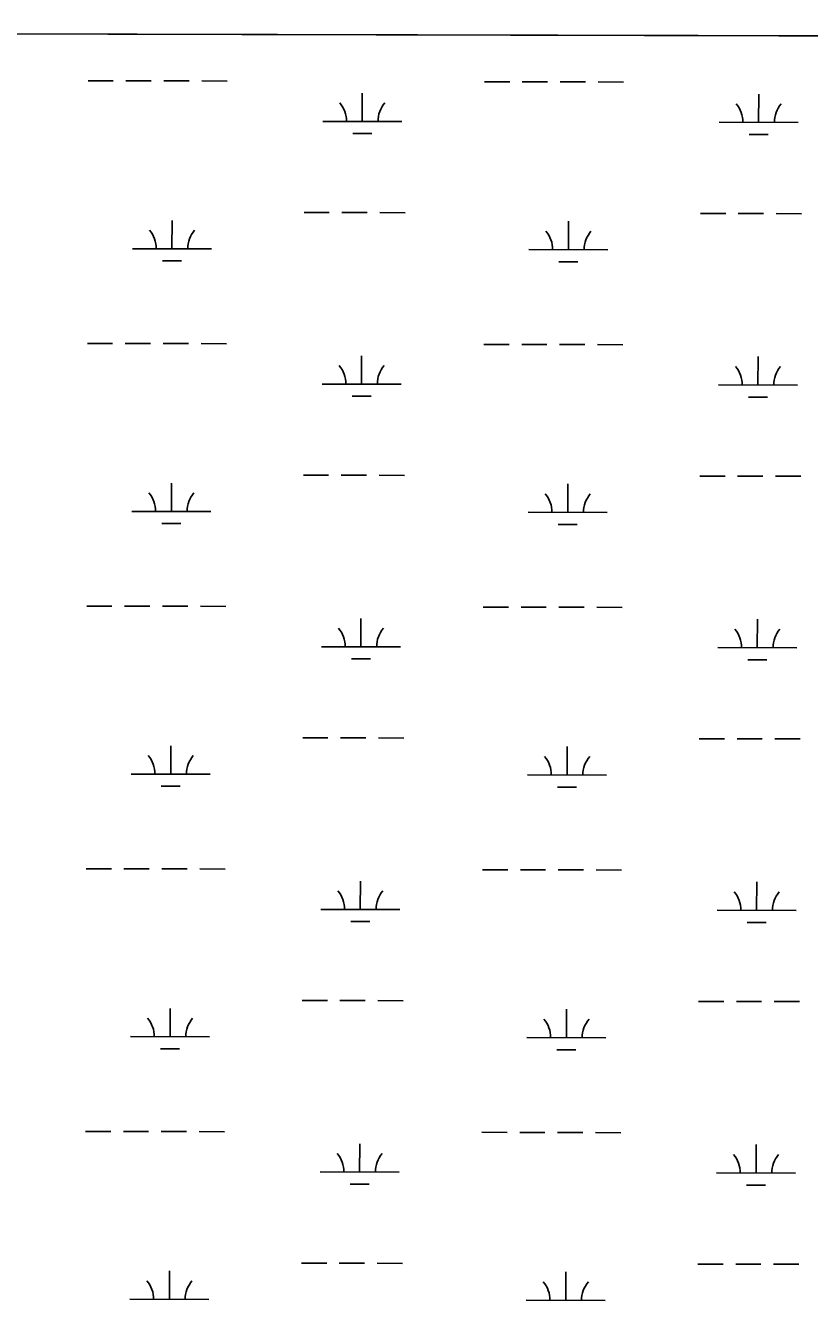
# Model space of a CAD drawing. Extents: x 3172297 to 3210190, y 958463 to 983887.
# Drawn here: x 3192886 to 3193879, y 980465 to 982080 of the extents above; entities that cross this region are included whole.
import ezdxf

# ---------------------------------------------------------------- set-up
doc = ezdxf.new("R2010")
doc.units = 0
doc.layers.add('V-SITE-VEGE', color=7, linetype='Continuous')
doc.layers.add('V-WETL-SWMP', color=7, linetype='Continuous')

msp = doc.modelspace()

# ---------------------------------------------------------------- linework, layer by layer
at = {"layer": 'V-SITE-VEGE'}
msp.add_line((3194349.436848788, 982065.6680047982), (3191409.006, 982072.9385489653), dxfattribs=at)
at = {"layer": 'V-WETL-SWMP'}
for p, q in [((3192965.0325221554, 982010.0385448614), (3192997.0324243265, 982009.9594181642)), ((3193013.032375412, 982009.9198548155), (3193045.032277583, 982009.8407281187)), ((3193061.032228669, 982009.8011647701), (3193093.0321308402, 982009.7220380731)), ((3193109.032081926, 982009.6824747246), (3193141.031984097, 982009.6033480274)), ((3193466.9389877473, 982008.7974722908), (3193498.9388899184, 982008.7183455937)), ((3193514.938841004, 982008.6787822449), (3193546.938743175, 982008.5996555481)), ((3193562.9386942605, 982008.5600921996), (3193594.9385964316, 982008.4809655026)), ((3193610.9385475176, 982008.441402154), (3193642.938449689, 982008.3622754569)), ((3193312.221990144, 981958.43788849), (3193312.311007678, 981994.4377784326)), ((3193814.1284557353, 981957.1968159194), (3193814.2174732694, 981993.1967058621)), ((3193262.222143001, 981958.5615239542), (3193362.2218372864, 981958.3142530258)), ((3193764.1286085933, 981957.3204513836), (3193864.1283028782, 981957.0731804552)), ((3193300.1838704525, 981943.0366081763), (3193324.183797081, 981942.9772631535)), ((3193802.0903360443, 981941.7955356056), (3193826.0902626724, 981941.736190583)), ((3193238.5287847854, 981843.1877580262), (3193270.5286869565, 981843.108631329)), ((3193286.528638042, 981843.0690679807), (3193318.528540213, 981842.9899412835)), ((3193334.5284912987, 981842.9503779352), (3193366.5283934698, 981842.8712512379)), ((3193071.3504876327, 981797.1710006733), (3193071.4395051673, 981833.1708906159)), ((3193573.2569532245, 981795.9299281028), (3193573.345970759, 981831.9298180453)), ((3193740.435250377, 981841.9466854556), (3193772.4351525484, 981841.8675587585)), ((3193788.435103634, 981841.8279954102), (3193820.435005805, 981841.7488687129)), ((3193836.43495689, 981841.7093053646), (3193868.4348590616, 981841.6301786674)), ((3193021.3506404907, 981797.2946361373), (3193121.3503347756, 981797.0473652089)), ((3193523.2571060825, 981796.0535635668), (3193623.2568003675, 981795.8062926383)), ((3193059.3123679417, 981781.7697203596), (3193083.3122945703, 981781.7103753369)), ((3193561.2188335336, 981780.528647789), (3193585.2187601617, 981780.4693027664)), ((3192964.2099135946, 981677.364561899), (3192996.2098157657, 981677.285435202)), ((3193012.2097668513, 981677.2458718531), (3193044.209669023, 981677.1667451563)), ((3193060.2096201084, 981677.1271818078), (3193092.2095222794, 981677.0480551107)), ((3193108.209473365, 981677.0084917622), (3193140.209375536, 981676.9293650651)), ((3193466.1163791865, 981676.1234893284), (3193498.116281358, 981676.0443626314)), ((3193514.1162324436, 981676.0047992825), (3193546.1161346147, 981675.9256725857)), ((3193562.1160857, 981675.8861092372), (3193594.1159878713, 981675.8069825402)), ((3193610.115938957, 981675.7674191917), (3193642.115841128, 981675.6882924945)), ((3193311.399381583, 981625.7639055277), (3193311.4883991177, 981661.7637954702)), ((3193813.3058471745, 981624.5228329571), (3193813.394864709, 981660.5227228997)), ((3193261.3995344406, 981625.8875409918), (3193361.399228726, 981625.6402700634)), ((3193763.3060000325, 981624.6464684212), (3193863.305694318, 981624.3991974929)), ((3193299.361261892, 981610.3626252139), (3193323.36118852, 981610.3032801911)), ((3193801.267727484, 981609.1215526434), (3193825.267654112, 981609.0622076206)), ((3193237.706176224, 981510.5137750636), (3193269.7060783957, 981510.4346483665)), ((3193285.706029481, 981510.3950850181), (3193317.7059316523, 981510.3159583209)), ((3193333.7058827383, 981510.2763949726), (3193365.7057849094, 981510.1972682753)), ((3193739.612641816, 981509.272702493), (3193771.612543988, 981509.1935757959)), ((3193787.612495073, 981509.1540124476), (3193819.612397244, 981509.0748857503)), ((3193835.6123483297, 981509.035322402), (3193867.612250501, 981508.9561957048)), ((3193070.5278790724, 981464.4970177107), (3193070.6168966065, 981500.4969076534)), ((3193572.4343446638, 981463.2559451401), (3193572.523362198, 981499.2558350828)), ((3193020.52803193, 981464.6206531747), (3193120.5277262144, 981464.3733822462)), ((3193522.4344975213, 981463.3795806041), (3193622.4341918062, 981463.1323096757)), ((3193058.489759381, 981449.095737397), (3193082.4896860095, 981449.0363923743)), ((3193560.396224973, 981447.8546648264), (3193584.396151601, 981447.7953198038)), ((3192963.387305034, 981344.6905789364), (3192995.3872072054, 981344.6114522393)), ((3193011.387158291, 981344.5718888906), (3193043.387060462, 981344.4927621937)), ((3193059.3870115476, 981344.4531988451), (3193091.3869137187, 981344.3740721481)), ((3193107.386864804, 981344.3345087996), (3193139.3867669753, 981344.2553821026)), ((3193465.2937706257, 981343.4495063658), (3193497.2936727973, 981343.3703796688)), ((3193513.2936238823, 981343.3308163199), (3193545.293526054, 981343.2516896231)), ((3193561.2934771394, 981343.2121262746), (3193593.2933793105, 981343.1329995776)), ((3193609.293330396, 981343.093436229), (3193641.2932325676, 981343.0143095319)), ((3193310.5767730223, 981293.089922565), (3193310.6657905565, 981329.0898125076)), ((3193812.483238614, 981291.8488499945), (3193812.5722561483, 981327.8487399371)), ((3193260.57692588, 981293.2135580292), (3193360.576620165, 981292.9662871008)), ((3193298.5386533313, 981277.6886422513), (3193322.5385799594, 981277.6292972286)), ((3193762.483391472, 981291.9724854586), (3193862.4830857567, 981291.7252145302)), ((3193800.445118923, 981276.4475696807), (3193824.4450455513, 981276.3882246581)), ((3193069.7052705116, 981131.8230347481), (3193069.7942880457, 981167.8229246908)), ((3193236.883567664, 981177.839792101), (3193268.8834698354, 981177.7606654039)), ((3193284.8834209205, 981177.7211020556), (3193316.8833230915, 981177.6419753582)), ((3193332.8832741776, 981177.60241201), (3193364.8831763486, 981177.5232853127)), ((3193571.611736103, 981130.5819621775), (3193571.7007536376, 981166.5818521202)), ((3193738.7900332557, 981176.5987195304), (3193770.7899354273, 981176.5195928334)), ((3193786.7898865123, 981176.480029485), (3193818.7897886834, 981176.4009027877)), ((3193834.789739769, 981176.3613394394), (3193866.78964194, 981176.2822127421)), ((3193019.7054233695, 981131.9466702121), (3193119.705117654, 981131.6993992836)), ((3193057.66715082, 981116.4217544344), (3193081.6670774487, 981116.3624094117)), ((3193521.611888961, 981130.7055976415), (3193621.611583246, 981130.4583267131)), ((3193559.573616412, 981115.1806818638), (3193583.5735430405, 981115.1213368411)), ((3192962.564696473, 981012.0165959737), (3192994.5645986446, 981011.9374692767)), ((3193010.56454973, 981011.897905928), (3193042.5644519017, 981011.818779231)), ((3193058.5644029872, 981011.7792158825), (3193090.5643051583, 981011.7000891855)), ((3193106.564256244, 981011.660525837), (3193138.564158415, 981011.58139914)), ((3193464.471162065, 981010.7755234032), (3193496.4710642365, 981010.6963967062)), ((3193512.471015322, 981010.6568333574), (3193544.4709174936, 981010.5777066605)), ((3193560.470868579, 981010.538143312), (3193592.47077075, 981010.459016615)), ((3193608.4707218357, 981010.4194532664), (3193640.470624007, 981010.3403265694)), ((3193309.7541644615, 980960.4159396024), (3193309.843181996, 980996.415829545)), ((3193811.6606300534, 980959.1748670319), (3193811.749647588, 980995.1747569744)), ((3193259.7543173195, 980960.5395750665), (3193359.7540116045, 980960.2923041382)), ((3193761.6607829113, 980959.298502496), (3193861.6604771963, 980959.0512315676)), ((3193297.7160447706, 980945.0146592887), (3193321.715971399, 980944.955314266)), ((3193799.622510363, 980943.7735867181), (3193823.622436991, 980943.7142416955)), ((3193236.060959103, 980845.1658091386), (3193268.0608612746, 980845.0866824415)), ((3193284.0608123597, 980845.0471190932), (3193316.060714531, 980844.9679923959)), ((3193332.0606656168, 980844.9284290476), (3193364.0605677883, 980844.8493023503)), ((3193737.967424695, 980843.924736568), (3193769.967326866, 980843.845609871)), ((3193785.967277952, 980843.8060465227), (3193817.967180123, 980843.7269198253)), ((3193833.9671312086, 980843.687356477), (3193865.9670333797, 980843.6082297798)), ((3193068.8826619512, 980799.1490517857), (3193068.9716794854, 980835.1489417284)), ((3193570.7891275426, 980797.9079792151), (3193570.878145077, 980833.9078691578)), ((3193018.8828148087, 980799.2726872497), (3193118.8825090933, 980799.0254163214)), ((3193520.7892804, 980798.0316146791), (3193620.788974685, 980797.7843437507)), ((3193056.84454226, 980783.747771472), (3193080.844468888, 980783.6884264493)), ((3193558.7510078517, 980782.5066989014), (3193582.7509344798, 980782.4473538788)), ((3192961.7420879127, 980679.3426130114), (3192993.741990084, 980679.2634863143)), ((3193009.74194117, 980679.2239229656), (3193041.741843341, 980679.1447962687)), ((3193057.7417944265, 980679.1052329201), (3193089.7416965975, 980679.0261062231)), ((3193105.741647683, 980678.9865428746), (3193137.741549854, 980678.9074161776)), ((3193308.931555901, 980627.74195664), (3193309.0205734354, 980663.7418465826)), ((3193463.6485535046, 980678.1015404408), (3193495.6484556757, 980678.0224137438)), ((3193511.648406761, 980677.982850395), (3193543.6483089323, 980677.9037236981)), ((3193559.6482600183, 980677.8641603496), (3193591.6481621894, 980677.7850336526)), ((3193607.648113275, 980677.745470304), (3193639.648015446, 980677.666343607)), ((3193810.838021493, 980626.5008840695), (3193810.927039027, 980662.5007740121)), ((3193258.931708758, 980627.8655921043), (3193358.9314030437, 980627.6183211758)), ((3193760.8381743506, 980626.6245195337), (3193860.8378686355, 980626.3772486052)), ((3193296.8934362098, 980612.3406763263), (3193320.8933628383, 980612.2813313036)), ((3193798.7999018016, 980611.0996037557), (3193822.79982843, 980611.0402587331)), ((3193068.06005339, 980466.4750688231), (3193068.149070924, 980502.4749587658)), ((3193235.2383505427, 980512.491826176), (3193267.2382527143, 980512.4126994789)), ((3193283.2382037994, 980512.3731361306), (3193315.2381059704, 980512.2940094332)), ((3193331.238057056, 980512.254446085), (3193363.237959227, 980512.1753193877)), ((3193737.1448161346, 980511.2507536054), (3193769.1447183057, 980511.1716269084)), ((3193785.144669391, 980511.1320635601), (3193817.1445715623, 980511.0529368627)), ((3193833.144522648, 980511.0133735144), (3193865.144424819, 980510.9342468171)), ((3193569.966518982, 980465.2339962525), (3193570.0555365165, 980501.2338861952)), ((3193018.060206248, 980466.5987042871), (3193118.059900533, 980466.3514333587)), ((3193519.96667184, 980465.3576317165), (3193619.966366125, 980465.1103607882))]:
    msp.add_line(p, q, dxfattribs=at)
msp.add_lwpolyline([(3194349.4767713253, 982065.667906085), (3188570.816291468, 982079.9562904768)], dxfattribs=at)
for centre, radius, start, end in [((3193256.9803969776, 981959.0492899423), 35.24628790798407, 359.08650398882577, 40.63016232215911), ((3193367.4659314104, 981958.7760905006), 35.24628790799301, 139.08650098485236, 180.6301593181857), ((3193758.8868625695, 981957.8082173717), 35.24628790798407, 359.08650398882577, 40.63016232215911), ((3193869.3723970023, 981957.5350179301), 35.24628790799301, 139.08650098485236, 180.6301593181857), ((3193016.1088944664, 981797.7824021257), 35.24628790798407, 359.08650398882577, 40.63016232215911), ((3193126.594428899, 981797.5092026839), 35.24628790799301, 139.08650098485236, 180.6301593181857), ((3193518.015360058, 981796.5413295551), 35.24628790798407, 359.08650398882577, 40.63016232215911), ((3193628.500894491, 981796.2681301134), 35.24628790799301, 139.08650098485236, 180.6301593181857), ((3193256.157788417, 981626.3753069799), 35.24628790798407, 359.08650398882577, 40.63016232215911), ((3193366.6433228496, 981626.1021075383), 35.24628790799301, 139.08650098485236, 180.6301593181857), ((3193758.0642540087, 981625.1342344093), 35.24628790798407, 359.08650398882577, 40.63016232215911), ((3193868.5497884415, 981624.8610349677), 35.24628790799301, 139.08650098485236, 180.6301593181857), ((3193015.2862859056, 981465.108419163), 35.24628790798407, 359.08650398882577, 40.63016232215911), ((3193125.7718203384, 981464.8352197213), 35.24628790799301, 139.08650098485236, 180.6301593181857), ((3193517.1927514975, 981463.8673465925), 35.24628790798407, 359.08650398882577, 40.63016232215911), ((3193627.6782859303, 981463.5941471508), 35.24628790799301, 139.08650098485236, 180.6301593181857), ((3193255.3351798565, 981293.7013240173), 35.24628790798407, 359.08650398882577, 40.63016232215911), ((3193365.8207142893, 981293.4281245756), 35.24628790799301, 139.08650098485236, 180.6301593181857), ((3193757.241645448, 981292.4602514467), 35.24628790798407, 359.08650398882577, 40.63016232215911), ((3193867.727179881, 981292.1870520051), 35.24628790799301, 139.08650098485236, 180.6301593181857), ((3193014.463677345, 981132.4344362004), 35.24628790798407, 359.08650398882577, 40.63016232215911), ((3193124.9492117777, 981132.1612367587), 35.24628790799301, 139.08650098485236, 180.6301593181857), ((3193516.3701429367, 981131.1933636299), 35.24628790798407, 359.08650398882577, 40.63016232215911), ((3193626.8556773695, 981130.9201641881), 35.24628790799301, 139.08650098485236, 180.6301593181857), ((3193254.5125712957, 980961.0273410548), 35.24628790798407, 359.08650398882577, 40.63016232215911), ((3193364.9981057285, 980960.754141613), 35.24628790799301, 139.08650098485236, 180.6301593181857), ((3193756.419036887, 980959.7862684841), 35.24628790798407, 359.08650398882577, 40.63016232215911), ((3193866.9045713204, 980959.5130690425), 35.24628790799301, 139.08650098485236, 180.6301593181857), ((3193013.6410687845, 980799.760453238), 35.24628790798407, 359.08650398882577, 40.63016232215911), ((3193124.1266032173, 980799.4872537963), 35.24628790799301, 139.08650098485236, 180.6301593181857), ((3193515.5475343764, 980798.5193806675), 35.24628790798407, 359.08650398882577, 40.63016232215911), ((3193626.033068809, 980798.2461812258), 35.24628790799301, 139.08650098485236, 180.6301593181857), ((3193253.6899627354, 980628.3533580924), 35.24628790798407, 359.08650398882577, 40.63016232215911), ((3193364.1754971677, 980628.0801586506), 35.24628790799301, 139.08650098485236, 180.6301593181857), ((3193755.596428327, 980627.1122855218), 35.24628790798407, 359.08650398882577, 40.63016232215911), ((3193866.0819627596, 980626.8390860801), 35.24628790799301, 139.08650098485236, 180.6301593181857), ((3193012.8184602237, 980467.0864702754), 35.24628790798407, 359.08650398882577, 40.63016232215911), ((3193123.3039946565, 980466.8132708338), 35.24628790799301, 139.08650098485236, 180.6301593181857), ((3193514.7249258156, 980465.8453977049), 35.24628790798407, 359.08650398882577, 40.63016232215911), ((3193625.2104602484, 980465.5721982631), 35.24628790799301, 139.08650098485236, 180.6301593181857)]:
    msp.add_arc(centre, radius, start, end, dxfattribs=at)

doc.saveas('drawing.dxf')
